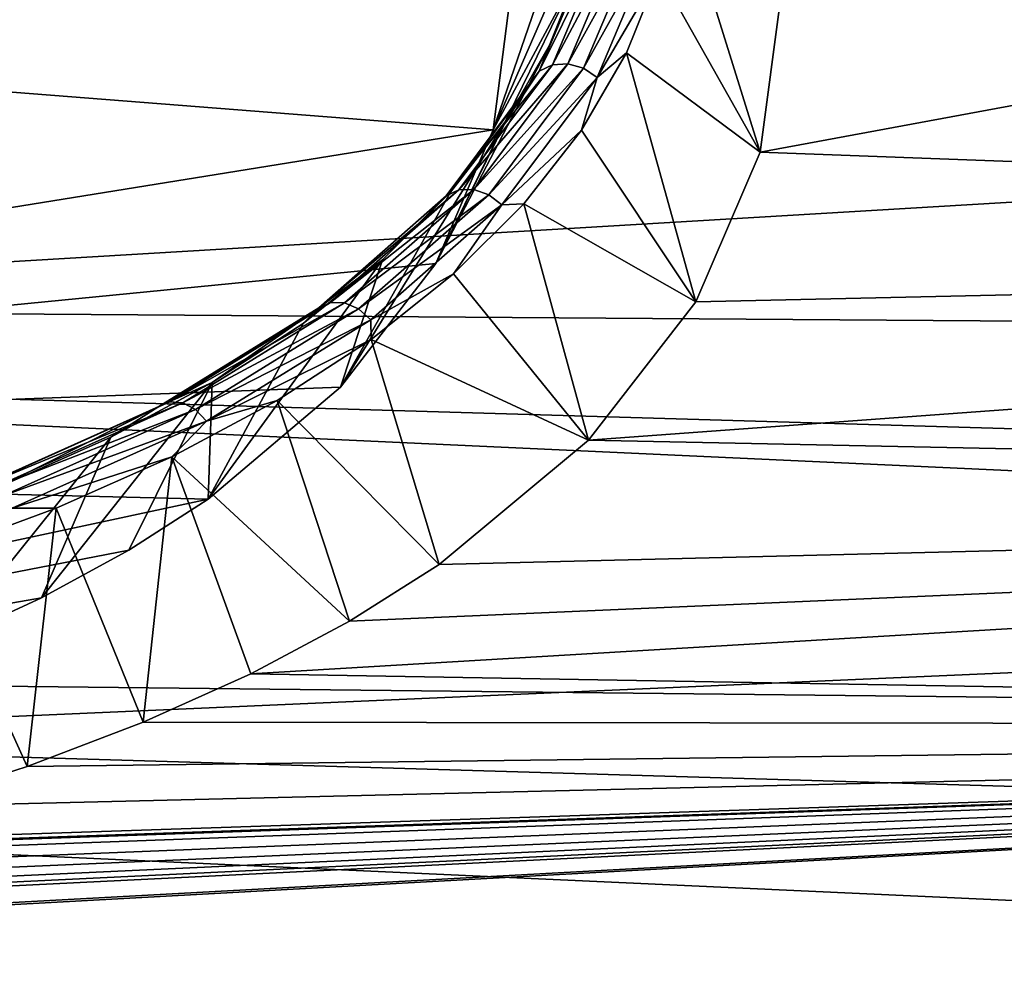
# Model space of a CAD drawing. Header units: metres. Extents: x -31 to 116, y -82 to 82.
# Tile 345 of 656: x 30.14 to 34.64, y -56.85 to -52.49. Entities that reach past the tile are written whole.
import ezdxf

# ---------------------------------------------------------------- set-up
doc = ezdxf.new("R2010")
doc.units = ezdxf.units.M
doc.layers.add('solid_80000000GA_10_1', color=7, linetype='CONTINUOUS')

msp = doc.modelspace()

# ---------------------------------------------------------------- linework, layer by layer
at = {"layer": 'solid_80000000GA_10_1'}
for points in [[(44.944008, -50.069504, -35.169174), (44.944008, -52.713673, -31.065969), (23.04767, -51.73769, -31.943884)], [(33.526703, -53.09724, 30.00268), (44.944008, -53.520409, 29.654541), (44.944008, -50.981621, 33.83342)], [(33.62252, -52.374565, 31.250387), (33.526703, -53.09724, 30.00268), (44.944008, -50.981621, 33.83342)], [(32.819099, -51.501606, 30.883066), (32.387905, -52.35218, 31.245844), (32.305847, -52.995266, 30.139357)], [(32.790676, -51.88121, 30.244104), (32.819099, -51.501606, 30.883066), (32.305847, -52.995266, 30.139357)], [(12.5, -51.775623, 27.509621), (103, -52.012264, 31.870413), (103, -54.352322, 27.691591)], [(12.5, -53.71191, 23.505838), (12.5, -51.775623, 27.509621), (103, -54.352322, 27.691591)], [(12.5, -51.775639, -27.509588), (103, -54.35323, -27.689806), (103, -52.015404, -31.86529)], [(12.5, -51.775639, -27.509588), (12.5, -53.711926, -23.505802), (103, -54.35323, -27.689806)], [(44.944008, -52.713673, -31.065969), (23.04767, -54.017448, -27.916229), (23.04767, -51.73769, -31.943884)], [(32.705555, -52.250607, 29.600319), (32.790676, -51.88121, 30.244104), (32.305847, -52.995266, 30.139357)], [(33.151505, -51.893112, 30.217022), (33.063042, -52.273796, 29.54718), (33.526703, -53.09724, 30.00268)], [(33.151505, -51.893112, 30.217022), (33.526703, -53.09724, 30.00268), (33.62252, -52.374565, 31.250387)], [(32.837723, -52.077286, 29.698952), (32.775425, -52.109066, 29.726431), (32.51683, -52.727158, 28.606104)], [(32.577202, -52.697983, 28.572041), (32.837723, -52.077286, 29.698952), (32.51683, -52.727158, 28.606104)], [(32.910725, -52.068871, 29.683077), (32.837723, -52.077286, 29.698952), (32.577202, -52.697983, 28.572041)], [(32.648224, -52.693108, 28.547668), (32.910725, -52.068871, 29.683077), (32.577202, -52.697983, 28.572041)], [(32.984093, -52.085155, 29.681133), (32.910725, -52.068871, 29.683077), (32.648224, -52.693108, 28.547668)], [(32.719833, -52.713371, 28.536524), (32.984093, -52.085155, 29.681133), (32.648224, -52.693108, 28.547668)], [(32.719833, -52.713371, 28.536524), (33.047436, -52.123688, 29.693317), (32.984093, -52.085155, 29.681133)], [(32.51683, -52.727158, 28.606104), (32.775425, -52.109066, 29.726431), (32.563858, -52.608044, 28.955551)], [(32.775425, -52.109066, 29.726431), (32.705555, -52.250607, 29.600319), (32.563858, -52.608044, 28.955551)], [(32.719833, -52.713371, 28.536524), (32.781857, -52.755753, 28.540112), (33.047436, -52.123688, 29.693317)], [(33.047436, -52.123688, 29.693317), (32.781857, -52.755753, 28.540112), (33.063042, -52.273796, 29.54718)], [(32.305847, -52.995266, 30.139357), (23.04767, -52.267593, 31.069263), (23.04767, -54.487434, 26.9874)], [(32.305847, -52.995266, 30.139357), (32.387905, -52.35218, 31.245844), (23.04767, -52.267593, 31.069263)], [(32.705555, -52.250607, 29.600319), (32.305847, -52.995266, 30.139357), (32.04496, -53.605869, 29.029888)], [(32.563858, -52.608044, 28.955551), (32.705555, -52.250607, 29.600319), (32.04496, -53.605869, 29.029888)], [(32.781857, -52.755753, 28.540112), (32.915749, -52.642147, 28.876783), (33.063042, -52.273796, 29.54718)], [(33.063042, -52.273796, 29.54718), (32.915749, -52.642147, 28.876783), (33.526703, -53.09724, 30.00268)], [(32.365692, -52.951683, 28.313822), (32.563858, -52.608044, 28.955551), (32.04496, -53.605869, 29.029888)], [(32.51683, -52.727158, 28.606104), (32.563858, -52.608044, 28.955551), (32.365692, -52.951683, 28.313822)], [(32.915749, -52.642147, 28.876783), (32.709927, -52.995956, 28.210377), (33.232464, -53.780964, 28.748201)], [(32.781857, -52.755753, 28.540112), (32.709927, -52.995956, 28.210377), (32.915749, -52.642147, 28.876783)], [(32.915749, -52.642147, 28.876783), (33.232464, -53.780964, 28.748201), (33.526703, -53.09724, 30.00268)], [(44.944008, -52.713673, -31.065969), (44.944008, -55.024616, -26.760374), (23.04767, -54.017448, -27.916229)], [(32.577202, -52.697983, 28.572041), (32.51683, -52.727158, 28.606104), (32.092274, -53.295685, 27.510359)], [(32.14994, -53.269043, 27.470013), (32.577202, -52.697983, 28.572041), (32.092274, -53.295685, 27.510359)], [(32.648224, -52.693108, 28.547668), (32.577202, -52.697983, 28.572041), (32.14994, -53.269043, 27.470013)], [(32.217842, -53.267578, 27.437508), (32.648224, -52.693108, 28.547668), (32.14994, -53.269043, 27.470013)], [(32.719833, -52.713371, 28.536524), (32.648224, -52.693108, 28.547668), (32.217842, -53.267578, 27.437508)], [(32.286335, -53.291637, 27.417534), (32.719833, -52.713371, 28.536524), (32.217842, -53.267578, 27.437508)], [(32.286335, -53.291637, 27.417534), (32.781857, -52.755753, 28.540112), (32.719833, -52.713371, 28.536524)], [(32.092274, -53.295685, 27.510359), (32.51683, -52.727158, 28.606104), (32.111324, -53.279434, 27.679695)], [(32.51683, -52.727158, 28.606104), (32.365692, -52.951683, 28.313822), (32.111324, -53.279434, 27.679695)], [(32.286335, -53.291637, 27.417534), (32.345688, -53.337662, 27.412861), (32.781857, -52.755753, 28.540112)], [(32.781857, -52.755753, 28.540112), (32.345688, -53.337662, 27.412861), (32.709927, -52.995956, 28.210377)], [(32.365692, -52.951683, 28.313822), (32.04496, -53.605869, 29.029888), (31.608759, -54.171326, 27.943922)], [(32.111324, -53.279434, 27.679695), (32.365692, -52.951683, 28.313822), (31.608759, -54.171326, 27.943922)], [(32.04496, -53.605869, 29.029888), (32.305847, -52.995266, 30.139357), (23.04767, -54.487434, 26.9874)], [(32.345688, -53.337662, 27.412861), (32.446064, -53.33358, 27.552412), (32.709927, -52.995956, 28.210377)], [(32.709927, -52.995956, 28.210377), (32.446064, -53.33358, 27.552412), (33.232464, -53.780964, 28.748201)], [(33.526703, -53.09724, 30.00268), (33.232464, -53.780964, 28.748201), (44.944008, -53.520409, 29.654541)], [(32.14994, -53.269043, 27.470013), (32.092274, -53.295685, 27.510359), (31.509686, -53.808022, 26.460049)], [(31.563881, -53.783836, 26.413733), (32.14994, -53.269043, 27.470013), (31.509686, -53.808022, 26.460049)], [(31.509686, -53.808022, 26.460049), (32.092274, -53.295685, 27.510359), (31.801405, -53.589211, 27.057951)], [(32.217842, -53.267578, 27.437508), (32.14994, -53.269043, 27.470013), (31.563881, -53.783836, 26.413733)], [(31.627567, -53.785599, 26.373554), (32.217842, -53.267578, 27.437508), (31.563881, -53.783836, 26.413733)], [(31.801405, -53.589211, 27.057951), (32.111324, -53.279434, 27.679695), (31.608759, -54.171326, 27.943922)], [(32.286335, -53.291637, 27.417534), (32.217842, -53.267578, 27.437508), (31.627567, -53.785599, 26.373554)], [(31.691694, -53.813206, 26.345291), (32.286335, -53.291637, 27.417534), (31.627567, -53.785599, 26.373554)], [(31.691694, -53.813206, 26.345291), (32.345688, -53.337662, 27.412861), (32.286335, -53.291637, 27.417534)], [(32.092274, -53.295685, 27.510359), (32.111324, -53.279434, 27.679695), (31.801405, -53.589211, 27.057951)], [(31.691694, -53.813206, 26.345291), (31.747143, -53.862595, 26.332895), (32.345688, -53.337662, 27.412861)], [(32.345688, -53.337662, 27.412861), (31.747143, -53.862595, 26.332895), (32.125057, -53.653156, 26.907867)], [(32.446064, -53.33358, 27.552412), (32.125057, -53.653156, 26.907867), (32.741299, -54.412251, 27.51568)], [(32.345688, -53.337662, 27.412861), (32.125057, -53.653156, 26.907867), (32.446064, -53.33358, 27.552412)], [(32.446064, -53.33358, 27.552412), (32.741299, -54.412251, 27.51568), (33.232464, -53.780964, 28.748201)], [(32.741299, -54.412251, 27.51568), (44.944008, -54.662941, 27.491608), (44.944008, -53.520409, 29.654541)], [(33.232464, -53.780964, 28.748201), (32.741299, -54.412251, 27.51568), (44.944008, -53.520409, 29.654541)], [(31.608759, -54.171326, 27.943922), (32.04496, -53.605869, 29.029888), (23.04767, -54.487434, 26.9874)], [(31.801405, -53.589211, 27.057951), (31.608759, -54.171326, 27.943922), (31.004324, -54.682606, 26.905794)], [(31.437725, -53.879726, 26.453041), (31.801405, -53.589211, 27.057951), (31.004324, -54.682606, 26.905794)], [(31.509686, -53.808022, 26.460049), (31.801405, -53.589211, 27.057951), (31.437725, -53.879726, 26.453041)], [(31.747143, -53.862595, 26.332895), (31.748631, -53.953178, 26.281145), (32.125057, -53.653156, 26.907867)], [(32.125057, -53.653156, 26.907867), (31.748631, -53.953178, 26.281145), (32.741299, -54.412251, 27.51568)], [(12.5, -53.71191, 23.505838), (103, -54.352322, 27.691591), (103, -56.357498, 23.341595)], [(12.5, -55.339149, 19.366802), (12.5, -53.71191, 23.505838), (103, -56.357498, 23.341595)], [(12.5, -53.711926, -23.505802), (103, -56.357452, -23.341688), (103, -54.35323, -27.689806)], [(12.5, -53.711926, -23.505802), (12.5, -55.339161, -19.366768), (103, -56.357452, -23.341688)], [(31.563881, -53.783836, 26.413733), (31.509686, -53.808022, 26.460049), (30.779556, -54.259426, 25.475357)], [(30.829508, -54.237583, 25.423422), (31.563881, -53.783836, 26.413733), (30.779556, -54.259426, 25.475357)], [(31.627567, -53.785599, 26.373554), (31.563881, -53.783836, 26.413733), (30.829508, -54.237583, 25.423422)], [(30.887947, -54.242359, 25.376118), (31.627567, -53.785599, 26.373554), (30.829508, -54.237583, 25.423422)], [(31.691694, -53.813206, 26.345291), (31.627567, -53.785599, 26.373554), (30.887947, -54.242359, 25.376118)], [(30.779556, -54.259426, 25.475357), (31.509686, -53.808022, 26.460049), (31.022646, -54.14999, 25.869383)], [(30.946564, -54.273216, 25.340237), (31.691694, -53.813206, 26.345291), (30.887947, -54.242359, 25.376118)], [(30.946564, -54.273216, 25.340237), (31.747143, -53.862595, 26.332895), (31.691694, -53.813206, 26.345291)], [(31.509686, -53.808022, 26.460049), (31.437725, -53.879726, 26.453041), (31.022646, -54.14999, 25.869383)], [(30.946564, -54.273216, 25.340237), (30.997021, -54.325623, 25.32082), (31.747143, -53.862595, 26.332895)], [(31.747143, -53.862595, 26.332895), (30.997021, -54.325623, 25.32082), (31.748631, -53.953178, 26.281145)], [(31.022646, -54.14999, 25.869383), (31.437725, -53.879726, 26.453041), (31.004324, -54.682606, 26.905794)], [(30.997021, -54.325623, 25.32082), (31.319, -54.232353, 25.676622), (31.748631, -53.953178, 26.281145)], [(31.748631, -53.953178, 26.281145), (31.319, -54.232353, 25.676622), (32.059181, -54.9813, 26.332685)], [(31.748631, -53.953178, 26.281145), (32.059181, -54.9813, 26.332685), (32.741299, -54.412251, 27.51568)], [(44.944008, -55.024616, -26.760374), (23.04767, -55.984234, -23.726908), (23.04767, -54.017448, -27.916229)], [(31.022646, -54.14999, 25.869383), (30.641781, -54.916027, 26.411512), (30.242102, -55.13319, 25.938755)], [(30.558922, -54.398907, 25.311657), (31.022646, -54.14999, 25.869383), (30.242102, -55.13319, 25.938755)], [(30.779556, -54.259426, 25.475357), (31.022646, -54.14999, 25.869383), (30.558922, -54.398907, 25.311657)], [(31.022646, -54.14999, 25.869383), (31.004324, -54.682606, 26.905794), (30.641781, -54.916027, 26.411512)], [(31.004324, -54.682606, 26.905794), (31.608759, -54.171326, 27.943922), (23.04767, -54.487434, 26.9874)], [(30.829508, -54.237583, 25.423422), (30.779556, -54.259426, 25.475357), (29.914534, -54.646702, 24.575729)], [(29.959455, -54.627071, 24.518574), (30.829508, -54.237583, 25.423422), (29.914534, -54.646702, 24.575729)], [(30.887947, -54.242359, 25.376118), (30.829508, -54.237583, 25.423422), (29.959455, -54.627071, 24.518574)], [(30.011669, -54.634598, 24.464785), (30.887947, -54.242359, 25.376118), (29.959455, -54.627071, 24.518574)], [(30.946564, -54.273216, 25.340237), (30.887947, -54.242359, 25.376118), (30.011669, -54.634598, 24.464785)], [(31.319, -54.232353, 25.676622), (30.83882, -54.489487, 25.09901), (31.650585, -55.239883, 25.76897)], [(30.997021, -54.325623, 25.32082), (30.83882, -54.489487, 25.09901), (31.319, -54.232353, 25.676622)], [(31.319, -54.232353, 25.676622), (31.650585, -55.239883, 25.76897), (32.059181, -54.9813, 26.332685)], [(29.914534, -54.646702, 24.575729), (30.779556, -54.259426, 25.475357), (30.04884, -54.62574, 24.783773)], [(30.063749, -54.668358, 24.422075), (30.946564, -54.273216, 25.340237), (30.011669, -54.634598, 24.464785)], [(30.779556, -54.259426, 25.475357), (30.558922, -54.398907, 25.311657), (30.04884, -54.62574, 24.783773)], [(30.063749, -54.668358, 24.422075), (30.997021, -54.325623, 25.32082), (30.946564, -54.273216, 25.340237)], [(30.063749, -54.668358, 24.422075), (30.10829, -54.723404, 24.39646), (30.997021, -54.325623, 25.32082)], [(30.997021, -54.325623, 25.32082), (30.10829, -54.723404, 24.39646), (30.83882, -54.489487, 25.09901)], [(30.558922, -54.398907, 25.311657), (30.242102, -55.13319, 25.938755), (29.806677, -55.333946, 25.489529)], [(30.04884, -54.62574, 24.783773), (30.558922, -54.398907, 25.311657), (29.806677, -55.333946, 25.489529)], [(32.741299, -54.412251, 27.51568), (32.059181, -54.9813, 26.332685), (44.944008, -54.662941, 27.491608)], [(31.004324, -54.682606, 26.905794), (23.04767, -54.487434, 26.9874), (23.04767, -56.389107, 22.747948)], [(30.10829, -54.723404, 24.39646), (30.310434, -54.724033, 24.55241), (30.83882, -54.489487, 25.09901)], [(30.83882, -54.489487, 25.09901), (30.310434, -54.724033, 24.55241), (30.707806, -55.702072, 24.713511)], [(30.83882, -54.489487, 25.09901), (30.707806, -55.702072, 24.713511), (31.199463, -55.480316, 25.22814)], [(30.83882, -54.489487, 25.09901), (31.199463, -55.480316, 25.22814), (31.650585, -55.239883, 25.76897)], [(30.641781, -54.916027, 26.411512), (31.004324, -54.682606, 26.905794), (23.04767, -56.389107, 22.747948)], [(31.199463, -55.480316, 25.22814), (44.944008, -55.718426, 25.284042), (44.944008, -54.662941, 27.491608)], [(31.650585, -55.239883, 25.76897), (31.199463, -55.480316, 25.22814), (44.944008, -54.662941, 27.491608)], [(32.059181, -54.9813, 26.332685), (31.650585, -55.239883, 25.76897), (44.944008, -54.662941, 27.491608)], [(30.10829, -54.723404, 24.39646), (29.736757, -54.935436, 24.041321), (30.310434, -54.724033, 24.55241)], [(30.310434, -54.724033, 24.55241), (29.736757, -54.935436, 24.041321), (30.177885, -55.904591, 24.228657)], [(30.310434, -54.724033, 24.55241), (30.177885, -55.904591, 24.228657), (30.707806, -55.702072, 24.713511)], [(30.242102, -55.13319, 25.938755), (30.641781, -54.916027, 26.411512), (23.04767, -56.389107, 22.747948)], [(29.736757, -54.935436, 24.041321), (29.612621, -56.087772, 23.776268), (30.177885, -55.904591, 24.228657)], [(44.944008, -55.024616, -26.760374), (44.944008, -56.985374, -22.282122), (23.04767, -55.984234, -23.726908)], [(29.806677, -55.333946, 25.489529), (30.242102, -55.13319, 25.938755), (23.04767, -56.389107, 22.747948)], [(12.5, -55.339149, 19.366802), (103, -56.357498, 23.341595), (103, -58.015083, 18.847979)], [(12.5, -56.648029, 15.116095), (12.5, -55.339149, 19.366802), (103, -58.015083, 18.847979)], [(12.5, -55.339161, -19.366768), (103, -58.015034, -18.848118), (103, -56.357452, -23.341688)], [(12.5, -55.339161, -19.366768), (12.5, -56.648037, -15.116065), (103, -58.015034, -18.848118)], [(31.199463, -55.480316, 25.22814), (30.707806, -55.702072, 24.713511), (44.944008, -55.718426, 25.284042)], [(44.944008, -55.718426, 25.284042), (25.942295, -56.752949, 21.964745), (24.505907, -56.844608, 21.656111)], [(44.944008, -57.559288, 20.754623), (44.944008, -55.718426, 25.284042), (24.505907, -56.844608, 21.656111)], [(44.944008, -55.718426, 25.284042), (27.327827, -56.586235, 22.456341), (25.942295, -56.752949, 21.964745)], [(44.944008, -55.718426, 25.284042), (27.43874, -56.56134, 22.523781), (27.327827, -56.586235, 22.456341)], [(44.944008, -55.718426, 25.284042), (27.528032, -56.523811, 22.622425), (27.43874, -56.56134, 22.523781)], [(44.944008, -55.718426, 25.284042), (27.585955, -56.474529, 22.748264), (27.528032, -56.523811, 22.622425)], [(44.944008, -55.718426, 25.284042), (27.547413, -56.3284, 23.105921), (27.577269, -56.357948, 23.034727)], [(28.735497, -56.279976, 23.27763), (27.547413, -56.3284, 23.105921), (44.944008, -55.718426, 25.284042)], [(44.944008, -55.718426, 25.284042), (27.577269, -56.357948, 23.034727), (27.60342, -56.417942, 22.888922)], [(44.944008, -55.718426, 25.284042), (27.60342, -56.417942, 22.888922), (27.585955, -56.474529, 22.748264)], [(28.877087, -56.275234, 23.295555), (28.735497, -56.279976, 23.27763), (44.944008, -55.718426, 25.284042)], [(29.013832, -56.251858, 23.358171), (28.877087, -56.275234, 23.295555), (44.944008, -55.718426, 25.284042)], [(29.612621, -56.087772, 23.776268), (29.013832, -56.251858, 23.358171), (44.944008, -55.718426, 25.284042)], [(30.177885, -55.904591, 24.228657), (29.612621, -56.087772, 23.776268), (44.944008, -55.718426, 25.284042)], [(30.707806, -55.702072, 24.713511), (30.177885, -55.904591, 24.228657), (44.944008, -55.718426, 25.284042)], [(44.944008, -56.985374, -22.282122), (23.04767, -57.626732, -19.4), (23.04767, -55.984234, -23.726908)], [(12.5, -56.648029, 15.116095), (103, -58.015083, 18.847979), (103, -59.31485, 14.238866)], [(12.5, -57.631004, 10.777947), (12.5, -56.648029, 15.116095), (103, -59.31485, 14.238866)], [(12.5, -56.648037, -15.116065), (103, -59.314888, -14.238695), (103, -58.015034, -18.848118)], [(12.5, -56.648037, -15.116065), (12.5, -57.631008, -10.77793), (103, -59.314888, -14.238695)], [(44.944008, -57.559288, 20.754623), (24.505907, -56.844608, 21.656111), (23.04767, -56.86322, 21.535429)]]:
    msp.add_3dface(points, dxfattribs=at)

doc.saveas('drawing.dxf')
